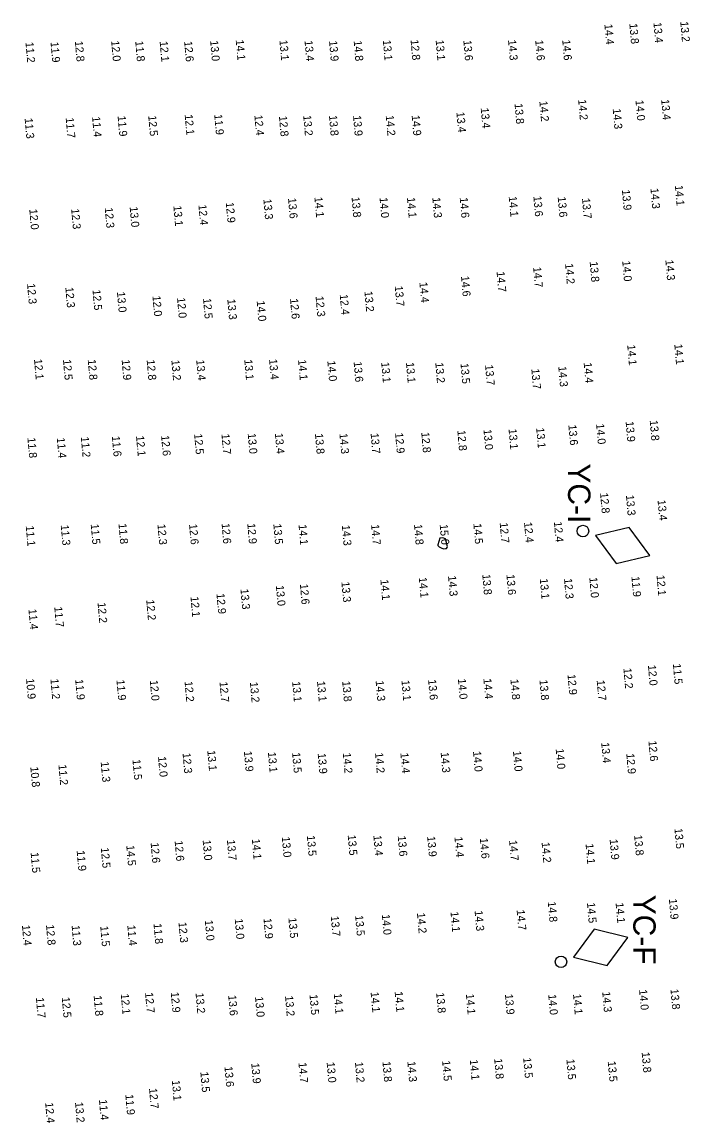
# Model space of a CAD drawing. Extents: x 988130 to 1132882, y 654656 to 841453.
# Drawn here: x 1100992 to 1101407, y 688707 to 689395 of the extents above; entities that cross this region are included whole.
import ezdxf

# ---------------------------------------------------------------- set-up
doc = ezdxf.new("R2010")
doc.units = 0
for name, color, linetype in [('V-CHAN-NAID', 7, 'Continuous'), ('V-TOPO-MAJR', 7, 'Continuous'), ('V-TOPO-SOUN', 7, 'Continuous')]:
    doc.layers.add(name, color=color, linetype=linetype)

msp = doc.modelspace()

# ---------------------------------------------------------------- linework, layer by layer
at = {"layer": 'V-CHAN-NAID'}
for points in [[(1101350.92, 689074.36), (1101363.73, 689056.93), (1101384.74, 689062.05), (1101371.93, 689079.48)], [(1101350.92, 689074.36), (1101363.73, 689056.93), (1101384.74, 689062.05), (1101371.93, 689079.48)], [(1101337.2, 688811.02), (1101358.22, 688805.9), (1101371.03, 688823.33), (1101350.01, 688828.45)], [(1101337.2, 688811.02), (1101358.22, 688805.9), (1101371.03, 688823.33), (1101350.01, 688828.45)]]:
    msp.add_lwpolyline(points, close=True, dxfattribs=at)
for centre in [(1101343.02, 689077.23), (1101343.02, 689077.23), (1101329.3, 688808.15), (1101329.3, 688808.15)]:
    msp.add_circle(centre, 3.6, dxfattribs=at)
at = {"layer": 'V-TOPO-MAJR'}
msp.add_lwpolyline([(1101253.65, 689072.71), (1101252.29, 689068.52), (1101252.29, 689068.25), (1101252.38, 689068.18), (1101253.12, 689067.43), (1101254.03, 689066.98), (1101254.77, 689066.48), (1101255.42, 689066.25), (1101256.11, 689066.07), (1101257.03, 689066.28), (1101257.74, 689066.42), (1101258.18, 689066.98), (1101258.45, 689067.65), (1101257.11, 689072.45), (1101255.47, 689072.92)], close=True, dxfattribs=at)

# ---------------------------------------------------------------- texts
at = {"layer": 'V-CHAN-NAID'}
for s, p in [('YC-I', (1101333.7, 689119.5)), ('YC-I', (1101333.7, 689119.5)), ('YC-F', (1101374.46, 688850.09))]:
    msp.add_text(s, height=14, rotation=270, dxfattribs=at).set_placement(p)
at = {"layer": 'V-TOPO-SOUN'}
for s, p in [('14.4 ', (1101356.41, 689393.81)), ('13.8 ', (1101371.99, 689394.23)), ('13.4 ', (1101387.07, 689394.89)), ('13.2 ', (1101403.82, 689395.46)), ('11.2 ', (1100994.57, 689382.53)), ('11.9 ', (1101010.22, 689382.67)), ('12.8 ', (1101025.45, 689383.2)), ('12.0 ', (1101048.13, 689383.4)), ('11.8 ', (1101063.17, 689383.26)), ('12.1 ', (1101078.43, 689383.12)), ('12.6 ', (1101093.76, 689383.1)), ('13.0 ', (1101110, 689383.51)), ('14.1 ', (1101125.98, 689384)), ('13.1 ', (1101153.3, 689383.86)), ('13.4 ', (1101168.99, 689383.53)), ('13.9 ', (1101184.32, 689383.42)), ('14.8 ', (1101199.7, 689383.48)), ('13.1 ', (1101217.94, 689383.83)), ('12.8 ', (1101235.27, 689384.06)), ('13.1 ', (1101250.94, 689383.91)), ('13.6 ', (1101268.24, 689383.72)), ('14.3 ', (1101296.19, 689383.96)), ('14.6 ', (1101313.18, 689383.82)), ('14.6 ', (1101330.06, 689383.96)), ('14.2 ', (1101315.76, 689345.77)), ('14.2 ', (1101340.01, 689346.68)), ('14.0 ', (1101375.86, 689346.3)), ('13.4 ', (1101391.9, 689346.78)), ('11.9 ', (1101112.54, 689337.45)), ('13.4 ', (1101263.91, 689338.9)), ('13.4 ', (1101279.11, 689341.49)), ('13.8 ', (1101300.26, 689344.21)), ('14.3 ', (1101361.61, 689341.03)), ('11.3 ', (1100994.05, 689335.08)), ('11.7 ', (1101019.69, 689335.39)), ('11.4 ', (1101036.21, 689336.03)), ('11.9 ', (1101052.16, 689336.49)), ('12.5 ', (1101071.3, 689336.65)), ('12.1 ', (1101094.08, 689337.34)), ('12.4 ', (1101137.64, 689337.02)), ('12.8 ', (1101152.99, 689336.42)), ('13.2 ', (1101168.16, 689336.83)), ('13.8 ', (1101184.26, 689336.84)), ('13.9 ', (1101199.31, 689336.73)), ('14.2 ', (1101219.75, 689336.84)), ('14.9 ', (1101235.95, 689336.91)), ('13.9 ', (1101367.36, 689290.32)), ('14.3 ', (1101385.21, 689291.29)), ('14.1 ', (1101400.48, 689293.11)), ('12.9 ', (1101119.78, 689282.49)), ('13.3 ', (1101143.26, 689284.58)), ('13.6 ', (1101158.66, 689285.17)), ('14.1 ', (1101175.16, 689285.85)), ('13.8 ', (1101198.39, 689285.83)), ('14.0 ', (1101215.88, 689285.54)), ('14.1 ', (1101233.02, 689285.57)), ('14.3 ', (1101248.85, 689285.55)), ('14.6 ', (1101265.99, 689285.53)), ('14.1 ', (1101296.61, 689286.24)), ('13.6 ', (1101312.02, 689286.4)), ('13.6 ', (1101327.23, 689285.97)), ('13.7 ', (1101342.43, 689285.07)), ('12.0 ', (1100996.94, 689278.25)), ('12.3 ', (1101023.14, 689278.5)), ('12.3 ', (1101044.12, 689279.2)), ('13.0 ', (1101059.69, 689279.75)), ('13.1 ', (1101087.01, 689280.38)), ('12.4 ', (1101102.67, 689281.02)), ('14.7 ', (1101311.88, 689242.07)), ('14.2 ', (1101331.86, 689244.24)), ('13.8 ', (1101347.21, 689245.48)), ('14.0 ', (1101367.56, 689245.91)), ('14.3 ', (1101394.52, 689246.53)), ('14.6 ', (1101266.78, 689236.47)), ('14.7 ', (1101289.02, 689239.24)), ('12.3 ', (1100995.56, 689231.73)), ('12.3 ', (1101019.48, 689229.44)), ('12.5 ', (1101036.46, 689227.89)), ('13.7 ', (1101225.38, 689230.27)), ('14.4 ', (1101240.79, 689232.61)), ('13.0 ', (1101051.74, 689226.56)), ('12.0 ', (1101073.93, 689224.09)), ('12.0 ', (1101089.3, 689222.96)), ('12.5 ', (1101105.53, 689222.54)), ('13.3 ', (1101120.72, 689222.04)), ('14.0 ', (1101139.08, 689221)), ('12.6 ', (1101159.93, 689222.39)), ('12.3 ', (1101175.9, 689223.87)), ('12.4 ', (1101191, 689225.01)), ('13.2 ', (1101206.44, 689226.95)), ('14.1 ', (1101370.68, 689193.44)), ('14.1 ', (1101400.11, 689193.94)), ('12.1 ', (1100999.9, 689184.57)), ('12.5 ', (1101018.01, 689184.27)), ('12.8 ', (1101033.49, 689184.33)), ('12.9 ', (1101054.68, 689184.22)), ('12.8 ', (1101070.31, 689184.16)), ('13.2 ', (1101085.75, 689184.02)), ('13.4 ', (1101101.29, 689184.05)), ('13.1 ', (1101131.32, 689184.3)), ('13.4 ', (1101146.83, 689184.54)), ('14.1 ', (1101164.94, 689184.22)), ('14.0 ', (1101183.23, 689183.52)), ('13.6 ', (1101199.67, 689182.98)), ('13.1 ', (1101216.9, 689182.6)), ('13.1 ', (1101232.39, 689182.5)), ('13.2 ', (1101250.71, 689182.4)), ('13.5 ', (1101266.47, 689181.94)), ('13.7 ', (1101281.84, 689180.94)), ('14.3 ', (1101327.58, 689180.06)), ('14.4 ', (1101343.47, 689182.39)), ('13.7 ', (1101310.74, 689178.52)), ('13.9 ', (1101369.68, 689145.66)), ('13.8 ', (1101384.74, 689146.36)), ('13.0 ', (1101133.47, 689138.18)), ('13.4 ', (1101150.46, 689138.25)), ('13.8 ', (1101175.5, 689138.06)), ('14.3 ', (1101190.8, 689138.18)), ('13.7 ', (1101210.29, 689138.28)), ('12.9 ', (1101225.59, 689138.49)), ('12.8 ', (1101241.95, 689138.87)), ('12.8 ', (1101264.48, 689140.08)), ('13.0 ', (1101280.84, 689140.66)), ('13.1 ', (1101296.51, 689140.95)), ('13.1 ', (1101313.78, 689141.64)), ('13.6 ', (1101333.89, 689143.52)), ('14.0 ', (1101351.24, 689144.17)), ('11.8 ', (1100995.78, 689135.52)), ('11.4 ', (1101014.15, 689135.47)), ('11.2 ', (1101029.18, 689136)), ('11.6 ', (1101048.57, 689136.46)), ('12.1 ', (1101063.67, 689136.65)), ('12.6 ', (1101079.35, 689136.9)), ('12.5 ', (1101100.01, 689137.87)), ('12.7 ', (1101117.07, 689137.85)), ('12.8 ', (1101353.72, 689101)), ('13.3 ', (1101369.88, 689099.64)), ('13.4 ', (1101389.64, 689096.56)), ('12.4 ', (1101324.85, 689083.01)), ('11.1 ', (1100994.74, 689080.44)), ('11.3 ', (1101016.61, 689080.98)), ('11.5 ', (1101035.34, 689081.58)), ('11.8 ', (1101052.71, 689081.84)), ('12.3 ', (1101077.06, 689081.42)), ('12.6 ', (1101096.81, 689081.53)), ('12.6 ', (1101117.15, 689081.97)), ('12.9 ', (1101133.2, 689081.92)), ('13.5 ', (1101149.49, 689081.66)), ('14.1 ', (1101165.25, 689081.23)), ('14.3 ', (1101192.32, 689080.86)), ('14.7 ', (1101210.61, 689081.29)), ('14.8 ', (1101237.4, 689081.37)), ('15.0 ', (1101253.46, 689081.35)), ('14.5 ', (1101274.53, 689081.88)), ('12.7 ', (1101290.96, 689082.43)), ('12.4 ', (1101306.2, 689082.69)), ('14.3 ', (1101258.67, 689049.24)), ('13.8 ', (1101280.07, 689050.13)), ('13.6 ', (1101295.18, 689050.04)), ('11.9 ', (1101373.3, 689048.84)), ('12.1 ', (1101389.01, 689049.57)), ('13.0 ', (1101151.07, 689043.18)), ('12.6 ', (1101166.1, 689044.09)), ('13.3 ', (1101192.04, 689045.48)), ('14.1 ', (1101216.4, 689046.84)), ('14.1 ', (1101240.42, 689048.26)), ('13.1 ', (1101316.05, 689047.46)), ('12.3 ', (1101331.18, 689047.56)), ('12.0 ', (1101346.97, 689048.21)), ('12.1 ', (1101097.72, 689036.22)), ('12.9 ', (1101113.94, 689038.17)), ('13.3 ', (1101128.94, 689041.01)), ('11.4 ', (1100996.43, 689028.44)), ('11.7 ', (1101012.56, 689029.86)), ('12.2 ', (1101039.63, 689032.47)), ('12.2 ', (1101070.05, 689034.2)), ('11.5 ', (1101399.23, 688994.27)), ('12.9 ', (1101333.36, 688987.63)), ('12.2 ', (1101368.31, 688991.5)), ('12.0 ', (1101383.62, 688993.43)), ('10.9 ', (1100994.93, 688984.98)), ('11.2 ', (1101010.17, 688984.87)), ('11.9 ', (1101025.65, 688984.51)), ('11.9 ', (1101051.44, 688984.21)), ('12.0 ', (1101072.3, 688983.95)), ('12.2 ', (1101094, 688983.28)), ('12.7 ', (1101115.85, 688982.97)), ('13.2 ', (1101134.84, 688982.83)), ('13.1 ', (1101161.26, 688983.19)), ('13.1 ', (1101176.79, 688983.39)), ('13.8 ', (1101192.53, 688983.42)), ('14.3 ', (1101213.42, 688983.73)), ('13.1 ', (1101229.58, 688983.97)), ('13.6 ', (1101246.25, 688984.4)), ('14.0 ', (1101264.86, 688984.87)), ('14.4 ', (1101280.79, 688985.04)), ('14.8 ', (1101297.68, 688984.61)), ('13.8 ', (1101315.83, 688984.25)), ('12.7 ', (1101351.61, 688984)), ('12.6 ', (1101383.94, 688946.14)), ('13.1 ', (1101108.2, 688940.14)), ('13.9 ', (1101131.08, 688939.67)), ('13.1 ', (1101146.09, 688939.06)), ('13.5 ', (1101161.23, 688938.84)), ('14.2 ', (1101192.92, 688938.59)), ('14.2 ', (1101213.07, 688938.71)), ('14.4 ', (1101228.91, 688938.62)), ('14.3 ', (1101254.07, 688938.97)), ('14.0 ', (1101274.28, 688939.65)), ('14.0 ', (1101299.26, 688939.78)), ('14.0 ', (1101325.97, 688941.22)), ('13.4 ', (1101354.42, 688945.07)), ('11.3 ', (1101041.58, 688933.1)), ('11.5 ', (1101061.44, 688934.52)), ('12.0 ', (1101077.41, 688936.35)), ('12.3 ', (1101092.76, 688938.53)), ('13.9 ', (1101177.21, 688938.34)), ('12.9 ', (1101370.09, 688938.22)), ('10.8 ', (1100997.59, 688929.93)), ('11.2 ', (1101015.17, 688931.27)), ('13.5 ', (1101400.19, 688891.47)), ('12.6 ', (1101087.8, 688883.74)), ('13.0 ', (1101105.3, 688884.2)), ('13.7 ', (1101120.48, 688884.24)), ('14.1 ', (1101136.07, 688884.82)), ('13.0 ', (1101154.79, 688886.15)), ('13.5 ', (1101170.44, 688886.96)), ('13.5 ', (1101195.98, 688887.33)), ('13.4 ', (1101212, 688887.12)), ('13.6 ', (1101227.25, 688886.77)), ('13.9 ', (1101245.64, 688886.5)), ('14.4 ', (1101262.7, 688886.15)), ('14.6 ', (1101278.57, 688885.34)), ('14.7 ', (1101296.83, 688884.01)), ('13.9 ', (1101359.69, 688884.68)), ('13.8 ', (1101374.99, 688887.25)), ('11.9 ', (1101026.57, 688877.6)), ('12.5 ', (1101041.67, 688879.4)), ('14.5 ', (1101057.56, 688880.86)), ('12.6 ', (1101072.79, 688882.54)), ('14.2 ', (1101317.17, 688882.78)), ('14.1 ', (1101344.65, 688881.85)), ('11.5 ', (1100997.78, 688876.43)), ('14.8 ', (1101321.02, 688845.67)), ('14.5 ', (1101345.51, 688845.05)), ('14.1 ', (1101363.42, 688844.98)), ('13.9 ', (1101396.73, 688847.38)), ('13.5 ', (1101158.91, 688835.63)), ('13.7 ', (1101185.39, 688836.72)), ('13.5 ', (1101200.62, 688837.09)), ('14.0 ', (1101217.33, 688837.7)), ('14.2 ', (1101239.26, 688838.63)), ('14.1 ', (1101260.23, 688839.4)), ('14.3 ', (1101275.28, 688840.07)), ('14.7 ', (1101301.57, 688840.56)), ('12.4 ', (1100992.36, 688831.04)), ('12.8 ', (1101007.39, 688831.23)), ('11.3 ', (1101023.41, 688830.9)), ('11.5 ', (1101041.29, 688830.44)), ('11.4 ', (1101058.21, 688830.96)), ('11.8 ', (1101074.61, 688832.01)), ('12.3 ', (1101090.21, 688832.81)), ('13.0 ', (1101106.67, 688834.09)), ('13.0 ', (1101125.37, 688834.99)), ('12.9 ', (1101143.35, 688835.26)), ('12.1 ', (1101054.15, 688788.07)), ('12.7 ', (1101069.33, 688788.89)), ('12.9 ', (1101085.38, 688789.14)), ('13.2 ', (1101100.88, 688788.64)), ('13.5 ', (1101172.09, 688787.69)), ('14.1 ', (1101187.27, 688788.34)), ('14.1 ', (1101210.29, 688789.24)), ('14.1 ', (1101225.32, 688789.53)), ('13.8 ', (1101251.27, 688788.81)), ('14.1 ', (1101269.85, 688788.01)), ('13.9 ', (1101294.24, 688787.92)), ('14.0 ', (1101321.31, 688787.73)), ('14.1 ', (1101336.8, 688788)), ('14.3 ', (1101355.07, 688789.42)), ('14.0 ', (1101378.09, 688790.73)), ('13.8 ', (1101397.71, 688791.11)), ('11.7 ', (1101001.09, 688785.75)), ('12.5 ', (1101017.26, 688785.98)), ('11.8 ', (1101037.19, 688787.02)), ('13.6 ', (1101121.27, 688787.21)), ('13.0 ', (1101138.04, 688786.33)), ('13.2 ', (1101156.8, 688786.85)), ('14.5 ', (1101254.99, 688746.36)), ('14.1 ', (1101272.31, 688746.97)), ('13.8 ', (1101287.53, 688747.63)), ('13.5 ', (1101305.64, 688748.19)), ('13.5 ', (1101332.67, 688747.3)), ('13.5 ', (1101358.52, 688745.99)), ('13.8 ', (1101379.7, 688751.67)), ('13.5 ', (1101103.86, 688739.38)), ('13.6 ', (1101118.94, 688742.73)), ('13.9 ', (1101135.69, 688744.78)), ('14.7 ', (1101165.19, 688745.19)), ('13.0 ', (1101182.82, 688745.39)), ('13.2 ', (1101200.5, 688745.48)), ('13.8 ', (1101217.69, 688745.83)), ('14.3 ', (1101233.26, 688745.88)), ('13.1 ', (1101086.06, 688734.08)), ('12.7 ', (1101071.79, 688729.11)), ('12.4 ', (1101006.89, 688720.14)), ('13.2 ', (1101025.54, 688720.42)), ('11.4 ', (1101040.49, 688722.01)), ('11.9 ', (1101056.97, 688725.24))]:
    msp.add_text(s, height=5, rotation=275, dxfattribs=at).set_placement(p)

doc.saveas('drawing.dxf')
